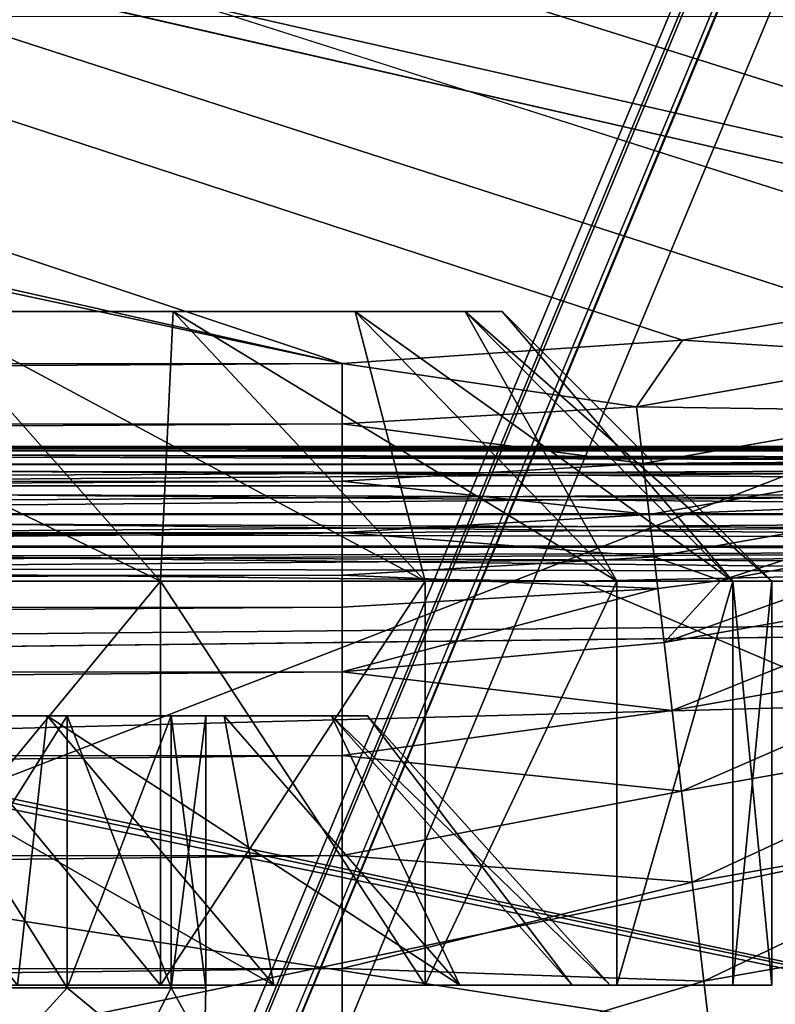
# Model space of a CAD drawing. Header units: metres. Extents: x -206 to 75, y -104 to 104.
# Tile 390 of 656: x -113.99 to -111.19, y 43.41 to 47.06. Entities that reach past the tile are written whole.
import ezdxf

# ---------------------------------------------------------------- set-up
doc = ezdxf.new("R2010")
doc.units = ezdxf.units.M
doc.layers.add('solid_01_1-CONSUMER_THERM_B_125288', color=7, linetype='CONTINUOUS')

msp = doc.modelspace()

# ---------------------------------------------------------------- linework, layer by layer
at = {"layer": 'solid_01_1-CONSUMER_THERM_B_125288'}
for points in [[(-108.467331, 46.871483, 1.5), (-107.910683, 47.194191, 1.5), (-200.514557, 74.966148, 1.5)], [(-109.048912, 46.586853, 1.5), (-108.467331, 46.871483, 1.5), (-200.514557, 74.966148, 1.5)], [(-109.651024, 46.343178, 1.5), (-109.048912, 46.586853, 1.5), (-200.514557, 74.966148, 1.5)], [(-110.268845, 46.142639, 1.5), (-109.651024, 46.343178, 1.5), (-200.514557, 74.966148, 1.5)], [(-110.897278, 45.986664, 1.5), (-110.268845, 46.142639, 1.5), (-200.514557, 74.966148, 1.5)], [(-111.53109, 45.875885, 1.5), (-110.897278, 45.986664, 1.5), (-200.514557, 74.966148, 1.5)], [(-112.794189, 45.78849, 1.5), (-111.53109, 45.875885, 1.5), (-200.514557, 74.966148, 1.5)], [(-168.100571, 58.189758, 1.5), (-112.794189, 45.78849, 1.5), (-200.514557, 74.966148, 1.5)], [(-158.776108, 66.195313), (-102.949013, 67.817345), (-158.757141, -66.251068)], [(-102.949013, 67.817345), (-158.757065, -66.804688), (-158.757141, -66.251068)], [(-102.949013, 67.817345), (-103.148926, 67.301086), (-158.757065, -66.804688)], [(-103.148926, 67.301086), (-103.25058, 66.756882), (-158.757065, -66.804688)], [(-103.25058, 66.756882), (-159.058624, -67.86515), (-158.858719, -67.348892)], [(-103.25058, 66.756882), (-103.250504, 66.203262), (-159.058624, -67.86515)], [(-103.25058, 66.756882), (-158.858719, -67.348892), (-158.757065, -66.804688)], [(-103.250504, 66.203262), (-103.231537, -66.243118), (-159.058624, -67.86515)], [(-76.404617, 63.580017, 75.400002), (-185.604614, 63.572178, 75.400002), (-92.716316, 42.429672, 75.400002)], [(-185.604614, 63.572178, 75.400002), (-93.500069, 42.491352, 75.400002), (-92.716316, 42.429672, 75.400002)], [(-185.604614, 63.572178, 75.400002), (-168.500076, 42.491318, 75.400002), (-93.500069, 42.491352, 75.400002)], [(-168.100571, 58.189758, 1.5), (-166.403046, 57.2313, 1.5), (-112.794189, 45.78849, 1.5)], [(-166.403046, 57.2313, 1.5), (-149.226578, 45.783272, 1.5), (-112.794189, 45.78849, 1.5)], [(-106.753433, 47.077839, 63.5), (-105.500069, 42.481247, 63.5), (-118.608032, 42.481239, 63.5)], [(-117.503433, 47.077068, 63.5), (-106.753433, 47.077839, 63.5), (-118.608032, 42.481239, 63.5)], [(-113.46804, 44.981243, 33.701519), (-114.353531, 45.981243, 33.236843), (-115.528015, 45.981239, 35.179668)], [(-114.704987, 44.981239, 35.747681), (-113.46804, 44.981243, 33.701519), (-115.528015, 45.981239, 35.179668)], [(-113.46804, 44.981243, 15.298481), (-114.704987, 44.981239, 13.252318), (-114.353531, 45.981243, 15.763157)], [(-113.421783, 45.981243, 31.166611), (-113.421783, 45.981243, 17.833389), (-114.353531, 45.981243, 15.763157)], [(-113.46804, 44.981243, 15.298481), (-114.353531, 45.981243, 15.763157), (-113.421783, 45.981243, 17.833389)], [(-114.353531, 45.981243, 33.236843), (-113.421783, 45.981243, 31.166611), (-114.353531, 45.981243, 15.763157)], [(-112.486748, 44.981243, 31.521177), (-113.421783, 45.981243, 31.166611), (-114.353531, 45.981243, 33.236843)], [(-113.46804, 44.981243, 33.701519), (-112.486748, 44.981243, 31.521177), (-114.353531, 45.981243, 33.236843)], [(-112.486748, 44.981243, 17.478823), (-113.46804, 44.981243, 15.298481), (-113.421783, 45.981243, 17.833389)], [(-112.746376, 45.981243, 28.999163), (-112.746376, 45.981243, 20.000837), (-113.421783, 45.981243, 17.833389)], [(-112.486748, 44.981243, 17.478823), (-113.421783, 45.981243, 17.833389), (-112.746376, 45.981243, 20.000837)], [(-113.421783, 45.981243, 31.166611), (-112.746376, 45.981243, 28.999163), (-113.421783, 45.981243, 17.833389)], [(-111.775421, 44.981243, 29.238451), (-112.746376, 45.981243, 28.999163), (-113.421783, 45.981243, 31.166611)], [(-112.486748, 44.981243, 31.521177), (-111.775421, 44.981243, 29.238451), (-113.421783, 45.981243, 31.166611)], [(-112.337151, 45.981243, 26.766104), (-112.337151, 45.981243, 22.233896), (-112.746376, 45.981243, 20.000837)], [(-111.775421, 44.981243, 19.761549), (-112.746376, 45.981243, 20.000837), (-112.337151, 45.981243, 22.233896)], [(-112.746376, 45.981243, 28.999163), (-112.337151, 45.981243, 26.766104), (-112.746376, 45.981243, 20.000837)], [(-111.775421, 44.981243, 19.761549), (-112.486748, 44.981243, 17.478823), (-112.746376, 45.981243, 20.000837)], [(-111.344437, 44.981243, 26.886627), (-112.337151, 45.981243, 26.766104), (-112.746376, 45.981243, 28.999163)], [(-111.775421, 44.981243, 29.238451), (-111.344437, 44.981243, 26.886627), (-112.746376, 45.981243, 28.999163)], [(-112.337151, 45.981243, 26.766104), (-112.200073, 45.981243, 24.5), (-112.337151, 45.981243, 22.233896)], [(-111.344437, 44.981243, 22.113373), (-112.337151, 45.981243, 22.233896), (-112.200073, 45.981243, 24.5)], [(-111.344437, 44.981243, 22.113373), (-111.775421, 44.981243, 19.761549), (-112.337151, 45.981243, 22.233896)], [(-111.200073, 44.981243, 24.5), (-112.200073, 45.981243, 24.5), (-112.337151, 45.981243, 26.766104)], [(-111.344437, 44.981243, 26.886627), (-111.200073, 44.981243, 24.5), (-112.337151, 45.981243, 26.766104)], [(-111.200073, 44.981243, 24.5), (-111.344437, 44.981243, 22.113373), (-112.200073, 45.981243, 24.5)], [(-110.623199, 45.818882, 1.525335), (-110.897278, 45.986664, 1.5), (-111.53109, 45.875885, 1.5)], [(-111.701279, 45.628628, 1.525335), (-111.53109, 45.875885, 1.5), (-112.794189, 45.78849, 1.5)], [(-110.623199, 45.818882, 1.525335), (-111.53109, 45.875885, 1.5), (-111.701279, 45.628628, 1.525335)], [(-149.226547, 45.559605, 1.525335), (-112.794189, 45.78849, 1.5), (-149.226578, 45.783272, 1.5)], [(-112.794151, 45.564819, 1.525335), (-112.794189, 45.78849, 1.5), (-149.226547, 45.559605, 1.525335)], [(-111.701279, 45.628628, 1.525335), (-112.794189, 45.78849, 1.5), (-112.794151, 45.564819, 1.525335)], [(-110.623199, 45.818882, 1.525335), (-111.701279, 45.628628, 1.525335), (-110.574158, 45.61208, 1.600154)], [(-111.701279, 45.628628, 1.525335), (-112.794151, 45.564819, 1.525335), (-111.676575, 45.41753, 1.600154)], [(-111.701279, 45.628628, 1.525335), (-111.676575, 45.41753, 1.600154), (-110.574158, 45.61208, 1.600154)], [(-110.574158, 45.61208, 1.600154), (-111.676575, 45.41753, 1.600154), (-110.53022, 45.426826, 1.720659)], [(-112.794151, 45.564819, 1.525335), (-149.226547, 45.559605, 1.525335), (-149.226517, 45.347065, 1.600154)], [(-112.794121, 45.35228, 1.600154), (-112.794151, 45.564819, 1.525335), (-149.226517, 45.347065, 1.600154)], [(-111.676575, 45.41753, 1.600154), (-112.794151, 45.564819, 1.525335), (-112.794121, 45.35228, 1.600154)], [(-96.805038, 45.481251, 47.878185), (-123.784637, 45.481236, 46.5), (-105.978386, 45.481247, 47.5)], [(-93.500069, 45.481251, 46.5), (-123.784637, 45.481236, 46.5), (-93.500069, 45.481251, 47.5)], [(-94.760918, 45.481251, 47.5), (-93.500069, 45.481251, 47.5), (-123.784637, 45.481236, 46.5)], [(-93.500069, 45.464348, 46.371098), (-123.784637, 45.481236, 46.5), (-93.500069, 45.481251, 46.5)], [(-94.760918, 45.481251, 47.5), (-123.784637, 45.481236, 46.5), (-96.021767, 45.481251, 47.5)], [(-96.239784, 45.481251, 47.524055), (-96.021767, 45.481251, 47.5), (-123.784637, 45.481236, 46.5)], [(-96.644089, 45.481251, 47.717205), (-123.784637, 45.481236, 46.5), (-96.805038, 45.481251, 47.878185)], [(-96.451607, 45.481251, 47.597073), (-123.784637, 45.481236, 46.5), (-96.644089, 45.481251, 47.717205)], [(-96.239784, 45.481251, 47.524055), (-123.784637, 45.481236, 46.5), (-96.451607, 45.481251, 47.597073)], [(-123.784637, 45.481236, 46.5), (-114.043365, 45.481243, 47.5), (-105.978386, 45.481247, 47.5)], [(-123.784637, 45.476967, 46.434792), (-123.784637, 45.481236, 46.5), (-93.500069, 45.464348, 46.371098)], [(-123.784637, 45.464207, 46.370613), (-123.784637, 45.476967, 46.434792), (-93.500069, 45.464348, 46.371098)], [(-123.784637, 45.464207, 46.370613), (-93.500069, 45.464348, 46.371098), (-93.500069, 45.414459, 46.25034)], [(-123.784637, 45.414215, 46.249939), (-123.784637, 45.464207, 46.370613), (-93.500069, 45.414459, 46.25034)], [(-122.10836, 45.476959, 47.565262), (-105.978271, 45.466091, 47.622162), (-105.978386, 45.481247, 47.5)], [(-114.043365, 45.481243, 47.5), (-122.10836, 45.476959, 47.565262), (-105.978386, 45.481247, 47.5)], [(-122.10836, 45.476959, 47.565262), (-122.10836, 45.464199, 47.62941), (-105.978271, 45.466091, 47.622162)], [(-122.10836, 45.464199, 47.62941), (-105.978271, 45.464211, 47.629406), (-105.978271, 45.466091, 47.622162)], [(-122.10836, 45.464199, 47.62941), (-105.978271, 45.417282, 47.744682), (-105.978271, 45.464211, 47.629406)], [(-122.10836, 45.464199, 47.62941), (-122.10836, 45.414253, 47.749996), (-105.978271, 45.417282, 47.744682)], [(-111.992828, 45.481243, 55.5), (-118.007286, 45.481239, 55.5), (-117.844742, 45.481239, 56.5)], [(-111.992828, 45.481243, 55.5), (-105.978271, 45.466091, 55.377838), (-118.007286, 45.481239, 55.5)], [(-105.978271, 45.464211, 55.370594), (-118.007286, 45.464203, 55.370586), (-118.007286, 45.481239, 55.5)], [(-105.978271, 45.466091, 55.377838), (-105.978271, 45.464211, 55.370594), (-118.007286, 45.481239, 55.5)], [(-105.978271, 45.464211, 55.370594), (-105.978271, 45.417282, 55.255314), (-118.007286, 45.464203, 55.370586)], [(-105.978271, 45.414261, 55.250004), (-118.007286, 45.414246, 55.249989), (-118.007286, 45.464203, 55.370586)], [(-105.978271, 45.417282, 55.255314), (-105.978271, 45.414261, 55.250004), (-118.007286, 45.464203, 55.370586)], [(-117.844749, 45.476963, 56.565262), (-105.978271, 45.466091, 56.622162), (-105.978386, 45.481247, 56.5)], [(-111.91156, 45.481243, 56.5), (-117.844749, 45.476963, 56.565262), (-105.978386, 45.481247, 56.5)], [(-111.91156, 45.481243, 56.5), (-117.844742, 45.481239, 56.5), (-117.844749, 45.476963, 56.565262)], [(-117.844749, 45.476963, 56.565262), (-117.844749, 45.464203, 56.62941), (-105.978271, 45.466091, 56.622162)], [(-117.844749, 45.464203, 56.62941), (-105.978271, 45.464211, 56.629406), (-105.978271, 45.466091, 56.622162)], [(-117.844749, 45.464203, 56.62941), (-105.978271, 45.417282, 56.744682), (-105.978271, 45.464211, 56.629406)], [(-117.844749, 45.464203, 56.62941), (-117.844749, 45.414249, 56.750004), (-105.978271, 45.417282, 56.744682)], [(-111.992828, 45.481243, 55.5), (-117.844742, 45.481239, 56.5), (-111.91156, 45.481243, 56.5)], [(-111.992828, 45.481243, 55.5), (-111.91156, 45.481243, 56.5), (-105.978386, 45.481247, 56.5)], [(-111.992828, 45.481243, 55.5), (-105.978386, 45.481247, 56.5), (-105.978378, 45.481247, 55.5)], [(-111.992828, 45.481243, 55.5), (-105.978378, 45.481247, 55.5), (-105.978271, 45.466091, 55.377838)], [(-111.676575, 45.41753, 1.600154), (-111.654442, 45.228432, 1.720659), (-110.53022, 45.426826, 1.720659)], [(-110.53022, 45.426826, 1.720659), (-111.654442, 45.228432, 1.720659), (-110.493629, 45.272526, 1.880731)], [(-123.784637, 45.414215, 46.249939), (-93.500069, 45.414459, 46.25034), (-93.500069, 45.334991, 46.146633)], [(-123.784637, 45.33474, 46.146397), (-123.784637, 45.414215, 46.249939), (-93.500069, 45.334991, 46.146633)], [(-122.10836, 45.414253, 47.749996), (-105.978271, 45.414261, 47.749992), (-105.978271, 45.417282, 47.744682)], [(-122.10836, 45.334793, 47.85355), (-105.978271, 45.334602, 47.853748), (-105.978271, 45.414261, 47.749992)], [(-122.10836, 45.414253, 47.749996), (-122.10836, 45.334793, 47.85355), (-105.978271, 45.414261, 47.749992)], [(-105.978271, 45.414261, 55.250004), (-105.978271, 45.334602, 55.146248), (-118.007286, 45.414246, 55.249989)], [(-105.978271, 45.334602, 55.146248), (-118.007286, 45.334782, 55.146435), (-118.007286, 45.414246, 55.249989)], [(-117.844749, 45.414249, 56.750004), (-105.978271, 45.414261, 56.749992), (-105.978271, 45.417282, 56.744682)], [(-117.844749, 45.334789, 56.853558), (-105.978271, 45.334602, 56.853748), (-105.978271, 45.414261, 56.749992)], [(-117.844749, 45.414249, 56.750004), (-117.844749, 45.334789, 56.853558), (-105.978271, 45.414261, 56.749992)], [(-111.676575, 45.41753, 1.600154), (-112.794121, 45.35228, 1.600154), (-111.654442, 45.228432, 1.720659)], [(-112.794121, 45.35228, 1.600154), (-149.226517, 45.347065, 1.600154), (-149.226486, 45.156673, 1.720659)], [(-112.794098, 45.161888, 1.720659), (-112.794121, 45.35228, 1.600154), (-149.226486, 45.156673, 1.720659)], [(-111.654442, 45.228432, 1.720659), (-112.794121, 45.35228, 1.600154), (-112.794098, 45.161888, 1.720659)], [(-123.784637, 45.33474, 46.146397), (-93.500069, 45.334991, 46.146633), (-93.500069, 45.231365, 46.067051)], [(-123.784637, 45.23122, 46.066978), (-123.784637, 45.33474, 46.146397), (-93.500069, 45.231365, 46.067051)], [(-122.10836, 45.334793, 47.85355), (-122.10836, 45.231239, 47.93301), (-105.978271, 45.334602, 47.853748)], [(-122.10836, 45.231239, 47.93301), (-105.978271, 45.231251, 47.93301), (-105.978271, 45.334602, 47.853748)], [(-105.978271, 45.231251, 55.06699), (-118.007286, 45.231228, 55.066982), (-118.007286, 45.334782, 55.146435)], [(-105.978271, 45.334602, 55.146248), (-105.978271, 45.231251, 55.06699), (-118.007286, 45.334782, 55.146435)], [(-117.844749, 45.334789, 56.853558), (-117.844749, 45.231236, 56.933014), (-105.978271, 45.334602, 56.853748)], [(-117.844749, 45.231236, 56.933014), (-105.978271, 45.231251, 56.93301), (-105.978271, 45.334602, 56.853748)], [(-111.654442, 45.228432, 1.720659), (-111.636009, 45.070927, 1.880731), (-110.493629, 45.272526, 1.880731)], [(-111.389297, 44.983414, 2.071429), (-110.493629, 45.272526, 1.880731), (-111.636009, 45.070927, 1.880731)], [(-111.389297, 44.983414, 2.071429), (-110.465179, 45.157661, 2.071429), (-110.493629, 45.272526, 1.880731)], [(-123.784637, 45.23122, 46.066978), (-93.500069, 45.231365, 46.067051), (-93.500069, 45.110661, 46.017036)], [(-123.784637, 45.17255, 46.038048), (-123.784637, 45.23122, 46.066978), (-93.500069, 45.110661, 46.017036)], [(-122.10836, 45.231239, 47.93301), (-105.978271, 45.225456, 47.936306), (-105.978271, 45.231251, 47.93301)], [(-122.10836, 45.231239, 47.93301), (-122.10836, 45.110649, 47.982964), (-105.978271, 45.225456, 47.936306)], [(-122.10836, 45.110649, 47.982964), (-105.978271, 45.110657, 47.982964), (-105.978271, 45.225456, 47.936306)], [(-105.978271, 45.231251, 55.06699), (-105.978271, 45.225452, 55.063694), (-118.007286, 45.231228, 55.066982)], [(-105.978271, 45.110657, 55.017036), (-118.007286, 45.110645, 55.017036), (-118.007286, 45.231228, 55.066982)], [(-105.978271, 45.225452, 55.063694), (-105.978271, 45.110657, 55.017036), (-118.007286, 45.231228, 55.066982)], [(-117.844749, 45.231236, 56.933014), (-105.978271, 45.225456, 56.936306), (-105.978271, 45.231251, 56.93301)], [(-117.844749, 45.231236, 56.933014), (-117.844749, 45.110645, 56.982964), (-105.978271, 45.225456, 56.936306)], [(-117.844749, 45.110645, 56.982964), (-105.978271, 45.110657, 56.982964), (-105.978271, 45.225456, 56.936306)], [(-111.654442, 45.228432, 1.720659), (-112.794098, 45.161888, 1.720659), (-111.636009, 45.070927, 1.880731)], [(-123.784637, 45.110577, 46.017017), (-123.784637, 45.17255, 46.038048), (-93.500069, 45.110661, 46.017036)], [(-112.794098, 45.161888, 1.720659), (-149.226486, 45.156673, 1.720659), (-149.226456, 44.998093, 1.880731)], [(-112.794075, 45.003311, 1.880731), (-112.794098, 45.161888, 1.720659), (-149.226456, 44.998093, 1.880731)], [(-111.636009, 45.070927, 1.880731), (-112.794098, 45.161888, 1.720659), (-112.794075, 45.003311, 1.880731)], [(-111.598877, 44.753616, 2.419925), (-110.465179, 45.157661, 2.071429), (-111.389297, 44.983414, 2.071429)], [(-111.598877, 44.753616, 2.419925), (-110.418739, 44.961948, 2.419925), (-110.465179, 45.157661, 2.071429)], [(-123.784637, 45.110577, 46.017017), (-93.500069, 45.110661, 46.017036), (-93.500069, 44.981251, 46)], [(-123.784637, 45.046413, 46.004265), (-123.784637, 45.110577, 46.017017), (-93.500069, 44.981251, 46)], [(-122.10836, 45.110649, 47.982964), (-105.978271, 45.102901, 47.984974), (-105.978271, 45.110657, 47.982964)], [(-122.10836, 45.110649, 47.982964), (-122.10836, 45.046501, 47.995724), (-105.978271, 45.102901, 47.984974)], [(-105.978271, 45.102901, 47.984974), (-122.10836, 44.981239, 48), (-105.978271, 44.981247, 48)], [(-122.10836, 45.046501, 47.995724), (-122.10836, 44.981239, 48), (-105.978271, 45.102901, 47.984974)], [(-105.978271, 45.110657, 55.017036), (-105.978271, 45.102901, 55.015026), (-118.007286, 45.110645, 55.017036)], [(-118.007286, 45.110645, 55.017036), (-105.978271, 44.981247, 55), (-118.007286, 44.981239, 55)], [(-105.978271, 45.102901, 55.015026), (-105.978271, 44.981247, 55), (-118.007286, 45.110645, 55.017036)], [(-117.844749, 45.110645, 56.982964), (-105.978271, 45.102901, 56.984974), (-105.978271, 45.110657, 56.982964)], [(-117.844749, 45.110645, 56.982964), (-117.844749, 45.046501, 56.995724), (-105.978271, 45.102901, 56.984974)], [(-117.844749, 45.046501, 56.995724), (-111.911522, 44.981243, 57), (-105.978271, 45.102901, 56.984974)], [(-105.978271, 45.102901, 56.984974), (-111.911522, 44.981243, 57), (-105.978271, 44.981247, 57)], [(-111.622253, 44.9534, 2.071429), (-111.636009, 45.070927, 1.880731), (-112.794075, 45.003311, 1.880731)], [(-111.622253, 44.9534, 2.071429), (-111.389297, 44.983414, 2.071429), (-111.636009, 45.070927, 1.880731)], [(-123.784637, 45.046413, 46.004265), (-93.500069, 44.981251, 46), (-123.784637, 44.981236, 46)], [(-117.844749, 45.046501, 56.995724), (-117.844772, 44.981236, 57), (-111.911522, 44.981243, 57)], [(-112.794075, 45.003311, 1.880731), (-149.226456, 44.998093, 1.880731), (-149.22644, 44.879765, 2.071429)], [(-112.794075, 45.003311, 1.880731), (-149.22644, 44.879765, 2.071429), (-112.79406, 44.884979, 2.071429)], [(-111.622253, 44.9534, 2.071429), (-112.794075, 45.003311, 1.880731), (-112.79406, 44.884979, 2.071429)], [(-111.598877, 44.753616, 2.419925), (-111.389297, 44.983414, 2.071429), (-111.622253, 44.9534, 2.071429)], [(-93.500069, 44.981251, 46), (-168.500076, 42.981216, 46), (-131.000076, 44.53931, 46)], [(-93.500069, 42.981251, 46), (-168.500076, 42.981216, 46), (-93.500069, 44.981251, 46)], [(-131.000076, 44.53931, 46), (-128.304413, 44.649342, 46), (-93.500069, 44.981251, 46)], [(-128.304413, 44.649342, 46), (-123.784637, 44.981236, 46), (-93.500069, 44.981251, 46)], [(-122.10836, 44.981239, 48), (-106.000092, 42.481247, 48), (-105.978271, 44.981247, 48)], [(-122.10836, 44.981239, 48), (-117.409111, 42.481239, 47.999805), (-106.000092, 42.481247, 48)], [(-105.978271, 44.981247, 55), (-106.000092, 42.481247, 55), (-118.007286, 42.481239, 55)], [(-118.007286, 44.981239, 55), (-105.978271, 44.981247, 55), (-118.007286, 42.481239, 55)], [(-106.000092, 42.481247, 57), (-117.927017, 44.975006, 57), (-118.007286, 44.95647, 57)], [(-118.007286, 42.481239, 57), (-106.000092, 42.481247, 57), (-118.007286, 44.95647, 57)], [(-106.000092, 42.481247, 57), (-117.844772, 44.981236, 57), (-117.927017, 44.975006, 57)], [(-106.000092, 42.481247, 57), (-111.911522, 44.981243, 57), (-117.844772, 44.981236, 57)], [(-114.705009, 43.481239, 35.747715), (-113.468048, 43.481243, 33.701538), (-114.704987, 44.981239, 35.747681)], [(-114.705002, 43.481239, 13.252296), (-114.704987, 44.981239, 13.252318), (-113.46804, 44.981243, 15.298481)], [(-113.468048, 43.481243, 15.29847), (-114.705002, 43.481239, 13.252296), (-113.46804, 44.981243, 15.298481)], [(-113.468048, 43.481243, 33.701538), (-113.46804, 44.981243, 33.701519), (-114.704987, 44.981239, 35.747681)], [(-113.468048, 43.481243, 15.29847), (-113.46804, 44.981243, 15.298481), (-112.486748, 44.981243, 17.478823)], [(-112.486694, 43.481243, 17.478971), (-113.468048, 43.481243, 15.29847), (-112.486748, 44.981243, 17.478823)], [(-113.468048, 43.481243, 33.701538), (-112.486694, 43.481243, 31.521029), (-113.46804, 44.981243, 33.701519)], [(-112.486694, 43.481243, 31.521029), (-112.486748, 44.981243, 31.521177), (-113.46804, 44.981243, 33.701519)], [(-111.622253, 44.9534, 2.071429), (-112.79406, 44.884979, 2.071429), (-112.794022, 44.644966, 2.474663)], [(-111.598877, 44.753616, 2.419925), (-111.622253, 44.9534, 2.071429), (-112.794022, 44.644966, 2.474663)], [(-112.486694, 43.481243, 17.478971), (-112.486748, 44.981243, 17.478823), (-111.775421, 44.981243, 19.761549)], [(-112.486694, 43.481243, 31.521029), (-111.775421, 44.981243, 29.238451), (-112.486748, 44.981243, 31.521177)], [(-111.775368, 43.481243, 19.761782), (-112.486694, 43.481243, 17.478971), (-111.775421, 44.981243, 19.761549)], [(-112.486694, 43.481243, 31.521029), (-111.775368, 43.481243, 29.238211), (-111.775421, 44.981243, 29.238451)], [(-106.000092, 42.481247, 57), (-105.978271, 44.981247, 57), (-111.911522, 44.981243, 57)], [(-111.775368, 43.481243, 19.761782), (-111.775421, 44.981243, 19.761549), (-111.344437, 44.981243, 22.113373)], [(-111.775368, 43.481243, 29.238211), (-111.344437, 44.981243, 26.886627), (-111.775421, 44.981243, 29.238451)], [(-111.344414, 43.481243, 22.113539), (-111.775368, 43.481243, 19.761782), (-111.344437, 44.981243, 22.113373)], [(-111.775368, 43.481243, 29.238211), (-111.344414, 43.481243, 26.88645), (-111.344437, 44.981243, 26.886627)], [(-111.569298, 44.500889, 2.731638), (-110.418739, 44.961948, 2.419925), (-111.598877, 44.753616, 2.419925)], [(-111.569298, 44.500889, 2.731638), (-110.360001, 44.714375, 2.731638), (-110.418739, 44.961948, 2.419925)], [(-111.344414, 43.481243, 22.113539), (-111.344437, 44.981243, 22.113373), (-111.200073, 44.981243, 24.5)], [(-111.200073, 43.481243, 24.499994), (-111.200073, 44.981243, 24.5), (-111.344437, 44.981243, 26.886627)], [(-111.344414, 43.481243, 26.88645), (-111.200073, 43.481243, 24.499994), (-111.344437, 44.981243, 26.886627)], [(-111.200073, 43.481243, 24.499994), (-111.344414, 43.481243, 22.113539), (-111.200073, 44.981243, 24.5)], [(-112.79406, 44.884979, 2.071429), (-149.22644, 44.879765, 2.071429), (-149.22641, 44.639748, 2.474663)], [(-112.794022, 44.644966, 2.474663), (-112.79406, 44.884979, 2.071429), (-149.22641, 44.639748, 2.474663)], [(-111.569298, 44.500889, 2.731638), (-111.598877, 44.753616, 2.419925), (-112.794022, 44.644966, 2.474663)], [(-111.534294, 44.201767, 2.998492), (-110.360001, 44.714375, 2.731638), (-111.569298, 44.500889, 2.731638)], [(-111.534294, 44.201767, 2.998492), (-110.290466, 44.421345, 2.998492), (-110.360001, 44.714375, 2.731638)], [(-112.794022, 44.644966, 2.474663), (-149.22641, 44.639748, 2.474663), (-149.226364, 44.328606, 2.825941)], [(-112.793976, 44.333824, 2.825941), (-112.794022, 44.644966, 2.474663), (-149.226364, 44.328606, 2.825941)], [(-111.569298, 44.500889, 2.731638), (-112.794022, 44.644966, 2.474663), (-112.793976, 44.333824, 2.825941)], [(-114.796211, 44.481239, 33.004414), (-113.889267, 44.481243, 30.989256), (-113.999321, 43.481243, 33.422695)], [(-114.450272, 44.481239, 30.776482), (-113.889267, 44.481243, 30.989256), (-114.796211, 44.481239, 33.004414)], [(-113.889267, 44.481243, 18.01075), (-114.796204, 44.481239, 15.995599), (-113.047707, 43.481243, 17.691725)], [(-114.450272, 44.481239, 18.223509), (-114.796204, 44.481239, 15.995599), (-113.889267, 44.481243, 18.01075)], [(-114.796204, 44.481239, 15.995599), (-113.999321, 43.481243, 15.577294), (-113.047707, 43.481243, 17.691725)], [(-114.450279, 43.471207, 18.223494), (-114.450272, 44.481239, 18.223509), (-113.8144, 44.481243, 20.264145)], [(-113.8144, 43.471207, 20.264112), (-114.450279, 43.471207, 18.223494), (-113.8144, 44.481243, 20.264145)], [(-114.450279, 43.471207, 30.776506), (-113.8144, 43.471207, 28.735888), (-114.450272, 44.481239, 30.776482)], [(-113.8144, 44.481243, 20.264145), (-114.450272, 44.481239, 18.223509), (-113.889267, 44.481243, 18.01075)], [(-114.450272, 44.481239, 30.776482), (-113.814392, 44.481243, 28.735851), (-113.889267, 44.481243, 30.989256)], [(-113.8144, 43.471207, 28.735888), (-113.814392, 44.481243, 28.735851), (-114.450272, 44.481239, 30.776482)], [(-113.889267, 44.481243, 30.989256), (-113.047707, 43.481243, 31.308271), (-113.999321, 43.481243, 33.422695)], [(-113.889267, 44.481243, 30.989256), (-113.231834, 44.481243, 28.879444), (-113.047707, 43.481243, 31.308271)], [(-113.889267, 44.481243, 18.01075), (-113.047707, 43.481243, 17.691725), (-112.357933, 43.481243, 19.905369)], [(-113.231834, 44.481243, 20.120556), (-113.889267, 44.481243, 18.01075), (-112.357933, 43.481243, 19.905369)], [(-113.8144, 44.481243, 20.264145), (-113.889267, 44.481243, 18.01075), (-113.231834, 44.481243, 20.120556)], [(-113.429131, 44.481243, 26.633465), (-113.231834, 44.481243, 28.879444), (-113.889267, 44.481243, 30.989256)], [(-113.814392, 44.481243, 28.735851), (-113.429131, 44.481243, 26.633465), (-113.889267, 44.481243, 30.989256)], [(-113.429131, 44.481243, 22.366533), (-113.8144, 44.481243, 20.264145), (-113.231834, 44.481243, 20.120556)], [(-113.8144, 43.471207, 20.264112), (-113.8144, 44.481243, 20.264145), (-113.429131, 44.481243, 22.366533)], [(-113.429123, 43.471207, 22.366501), (-113.8144, 43.471207, 20.264112), (-113.429131, 44.481243, 22.366533)], [(-113.8144, 43.471207, 28.735888), (-113.429123, 43.471207, 26.633499), (-113.814392, 44.481243, 28.735851)], [(-113.429123, 43.471207, 26.633499), (-113.429131, 44.481243, 26.633465), (-113.814392, 44.481243, 28.735851)], [(-113.300079, 44.481243, 24.5), (-113.429131, 44.481243, 22.366533), (-113.231834, 44.481243, 20.120556)], [(-113.429131, 44.481243, 26.633465), (-113.300079, 44.481243, 24.5), (-113.231834, 44.481243, 28.879444)], [(-113.429123, 43.471207, 22.366501), (-113.429131, 44.481243, 22.366533), (-113.300079, 44.481243, 24.5)], [(-113.300072, 43.471207, 24.5), (-113.300079, 44.481243, 24.5), (-113.429131, 44.481243, 26.633465)], [(-113.429123, 43.471207, 26.633499), (-113.300072, 43.471207, 24.5), (-113.429131, 44.481243, 26.633465)], [(-113.300072, 43.471207, 24.5), (-113.429123, 43.471207, 22.366501), (-113.300079, 44.481243, 24.5)], [(-113.300079, 44.481243, 24.5), (-113.231834, 44.481243, 20.120556), (-113.231834, 44.481243, 28.879444)], [(-113.231834, 44.481243, 28.879444), (-112.357933, 43.481243, 29.094637), (-113.047707, 43.481243, 31.308271)], [(-113.231834, 44.481243, 28.879444), (-112.833504, 44.481243, 26.705786), (-112.357933, 43.481243, 29.094637)], [(-112.833504, 44.481243, 22.29421), (-113.231834, 44.481243, 20.120556), (-112.357933, 43.481243, 19.905369)], [(-113.231834, 44.481243, 28.879444), (-113.231834, 44.481243, 20.120556), (-112.833504, 44.481243, 22.29421)], [(-113.231834, 44.481243, 28.879444), (-112.833504, 44.481243, 22.29421), (-112.833504, 44.481243, 26.705786)], [(-112.833504, 44.481243, 26.705786), (-111.940041, 43.481243, 26.814144), (-112.357933, 43.481243, 29.094637)], [(-112.833504, 44.481243, 26.705786), (-112.700081, 44.481243, 24.499998), (-111.940041, 43.481243, 26.814144)], [(-112.833504, 44.481243, 22.29421), (-111.940041, 43.481243, 22.185863), (-111.800072, 43.481243, 24.500004)], [(-112.700081, 44.481243, 24.499998), (-112.833504, 44.481243, 22.29421), (-111.800072, 43.481243, 24.500004)], [(-112.833504, 44.481243, 22.29421), (-112.357933, 43.481243, 19.905369), (-111.940041, 43.481243, 22.185863)], [(-112.833504, 44.481243, 26.705786), (-112.833504, 44.481243, 22.29421), (-112.700081, 44.481243, 24.499998)], [(-111.534294, 44.201767, 2.998492), (-111.569298, 44.500889, 2.731638), (-112.793976, 44.333824, 2.825941)], [(-112.700081, 44.481243, 24.499998), (-111.800072, 43.481243, 24.500004), (-111.940041, 43.481243, 26.814144)], [(-111.494766, 43.863998, 3.213573), (-110.290466, 44.421345, 2.998492), (-111.534294, 44.201767, 2.998492)], [(-111.494766, 43.863998, 3.213573), (-110.211952, 44.090458, 3.213573), (-110.290466, 44.421345, 2.998492)], [(-112.793976, 44.333824, 2.825941), (-149.226364, 44.328606, 2.825941), (-149.226318, 43.957302, 3.112886)], [(-112.793922, 43.962517, 3.112886), (-112.793976, 44.333824, 2.825941), (-149.226318, 43.957302, 3.112886)], [(-111.534294, 44.201767, 2.998492), (-112.793976, 44.333824, 2.825941), (-112.793922, 43.962517, 3.112886)], [(-111.494766, 43.863998, 3.213573), (-111.534294, 44.201767, 2.998492), (-112.793922, 43.962517, 3.112886)], [(-111.451736, 43.496334, 3.371311), (-110.211952, 44.090458, 3.213573), (-111.494766, 43.863998, 3.213573)], [(-111.451736, 43.496334, 3.371311), (-110.126495, 43.730286, 3.371311), (-110.211952, 44.090458, 3.213573)], [(-112.793922, 43.962517, 3.112886), (-149.226318, 43.957302, 3.112886), (-149.226257, 43.538914, 3.325387)], [(-112.793861, 43.544128, 3.325387), (-112.793922, 43.962517, 3.112886), (-149.226257, 43.538914, 3.325387)], [(-111.494766, 43.863998, 3.213573), (-112.793922, 43.962517, 3.112886), (-112.793861, 43.544128, 3.325387)], [(-111.451736, 43.496334, 3.371311), (-111.494766, 43.863998, 3.213573), (-112.793861, 43.544128, 3.325387)], [(-111.406326, 43.108295, 3.467618), (-110.126495, 43.730286, 3.371311), (-111.451736, 43.496334, 3.371311)], [(-111.406326, 43.108295, 3.467618), (-110.036301, 43.350155, 3.467618), (-110.126495, 43.730286, 3.371311)], [(-112.793861, 43.544128, 3.325387), (-149.226257, 43.538914, 3.325387), (-149.226181, 43.088184, 3.455959)], [(-112.7938, 43.093399, 3.455959), (-112.793861, 43.544128, 3.325387), (-149.226181, 43.088184, 3.455959)], [(-111.451736, 43.496334, 3.371311), (-112.793861, 43.544128, 3.325387), (-112.7938, 43.093399, 3.455959)], [(-111.406326, 43.108295, 3.467618), (-111.451736, 43.496334, 3.371311), (-112.7938, 43.093399, 3.455959)], [(-114.705009, 43.481239, 35.747715), (-113.999321, 43.481243, 33.422695), (-113.468048, 43.481243, 33.701538)], [(-113.468048, 43.481243, 15.29847), (-113.999321, 43.481243, 15.577294), (-114.705002, 43.481239, 13.252296)], [(-114.019402, 43.247601, 19.416321), (-114.450279, 43.471207, 18.223494), (-113.8144, 43.471207, 20.264112)], [(-114.019402, 43.247601, 29.583679), (-113.8144, 43.471207, 28.735888), (-114.450279, 43.471207, 30.776506)], [(-114.019402, 43.247601, 19.416321), (-113.8144, 43.471207, 20.264112), (-113.544037, 43.247601, 21.422029)], [(-113.544037, 43.247601, 27.577971), (-113.8144, 43.471207, 28.735888), (-114.019402, 43.247601, 29.583679)], [(-113.468048, 43.481243, 33.701538), (-113.999321, 43.481243, 33.422695), (-113.047707, 43.481243, 31.308271)], [(-113.468048, 43.481243, 15.29847), (-113.047707, 43.481243, 17.691725), (-113.999321, 43.481243, 15.577294)], [(-113.544037, 43.247601, 21.422029), (-113.8144, 43.471207, 20.264112), (-113.429123, 43.471207, 22.366501)], [(-113.544037, 43.247601, 27.577971), (-113.429123, 43.471207, 26.633499), (-113.8144, 43.471207, 28.735888)], [(-113.544037, 43.247601, 21.422029), (-113.429123, 43.471207, 22.366501), (-113.304741, 43.247601, 23.469364)], [(-113.304741, 43.247601, 25.530636), (-113.429123, 43.471207, 26.633499), (-113.544037, 43.247601, 27.577971)], [(-113.468048, 43.481243, 33.701538), (-113.047707, 43.481243, 31.308271), (-112.486694, 43.481243, 31.521029)], [(-112.486694, 43.481243, 17.478971), (-113.047707, 43.481243, 17.691725), (-113.468048, 43.481243, 15.29847)], [(-113.304741, 43.247601, 23.469364), (-113.429123, 43.471207, 22.366501), (-113.300072, 43.471207, 24.5)], [(-113.304741, 43.247601, 25.530636), (-113.300072, 43.471207, 24.5), (-113.429123, 43.471207, 26.633499)], [(-113.304741, 43.247601, 23.469364), (-113.300072, 43.471207, 24.5), (-113.304741, 43.247601, 25.530636)], [(-112.486694, 43.481243, 31.521029), (-113.047707, 43.481243, 31.308271), (-112.357933, 43.481243, 29.094637)], [(-112.486694, 43.481243, 17.478971), (-112.357933, 43.481243, 19.905369), (-113.047707, 43.481243, 17.691725)], [(-112.486694, 43.481243, 31.521029), (-112.357933, 43.481243, 29.094637), (-111.940041, 43.481243, 26.814144)], [(-112.486694, 43.481243, 31.521029), (-111.940041, 43.481243, 26.814144), (-111.775368, 43.481243, 29.238211)], [(-111.775368, 43.481243, 19.761782), (-112.357933, 43.481243, 19.905369), (-112.486694, 43.481243, 17.478971)], [(-111.775368, 43.481243, 19.761782), (-111.940041, 43.481243, 22.185863), (-112.357933, 43.481243, 19.905369)], [(-111.775368, 43.481243, 29.238211), (-111.940041, 43.481243, 26.814144), (-111.800072, 43.481243, 24.500004)], [(-111.775368, 43.481243, 19.761782), (-111.800072, 43.481243, 24.500004), (-111.940041, 43.481243, 22.185863)], [(-111.775368, 43.481243, 29.238211), (-111.800072, 43.481243, 24.500004), (-111.775368, 43.481243, 19.761782)], [(-111.775368, 43.481243, 29.238211), (-111.775368, 43.481243, 19.761782), (-111.344414, 43.481243, 22.113539)], [(-111.775368, 43.481243, 29.238211), (-111.344414, 43.481243, 22.113539), (-111.344414, 43.481243, 26.88645)], [(-111.344414, 43.481243, 26.88645), (-111.344414, 43.481243, 22.113539), (-111.200073, 43.481243, 24.499994)]]:
    msp.add_3dface(points, dxfattribs=at)

doc.saveas('drawing.dxf')
